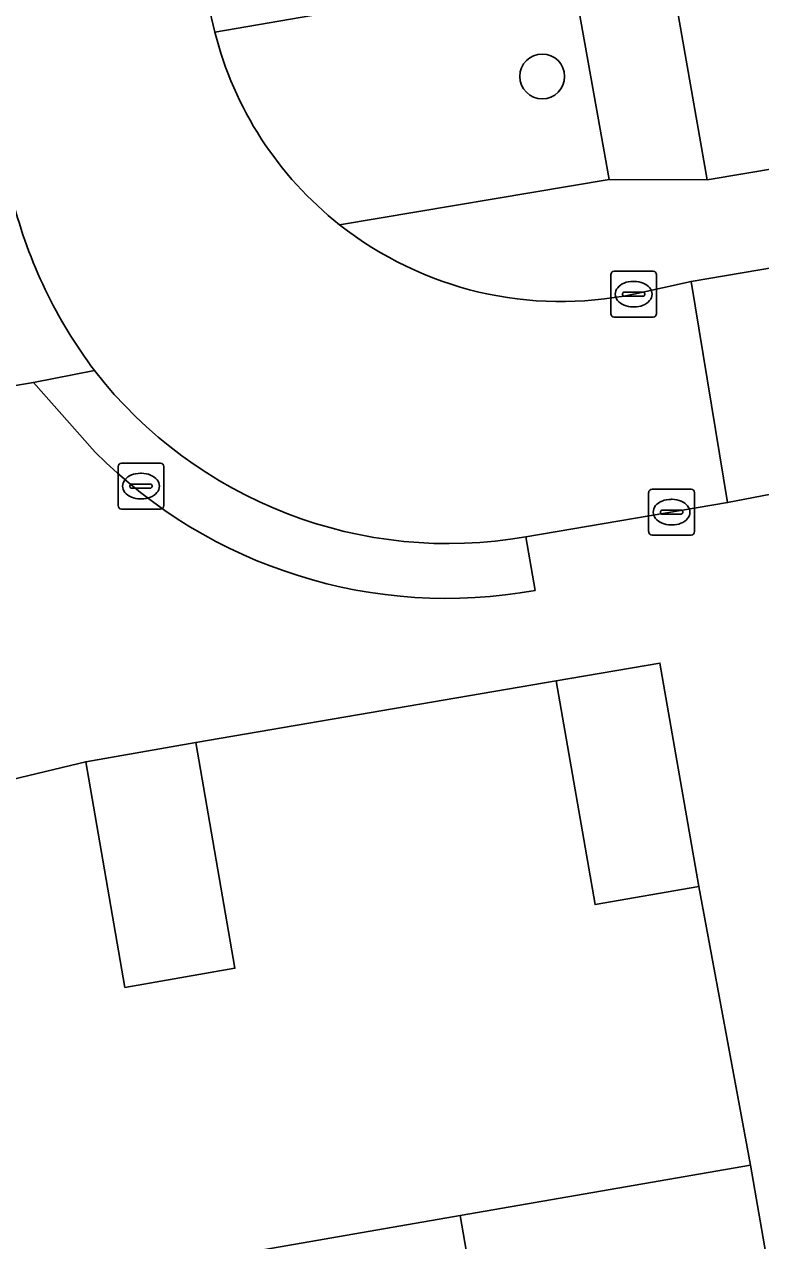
# Model space of a CAD drawing. Extents: x 162879 to 165540, y 384011 to 385181.
# Drawn here: x 164461.41 to 164477.48, y 384302.67 to 384329.23 of the extents above; entities that cross this region are included whole.
import ezdxf

# ---------------------------------------------------------------- set-up
doc = ezdxf.new("R2010")
doc.units = 0
for name, color, linetype in [('IMGEO_Boom', 7, 'Continuous'), ('IMGEO_Erf', 7, 'Continuous'), ('IMGEO_Groenvoorziening', 7, 'Continuous'), ('IMGEO_Kolk', 7, 'Continuous'), ('IMGEO_Pand', 7, 'Continuous'), ('IMGEO_Rijbaan_lokaal_open', 7, 'Continuous'), ('IMGEO_Rioolput', 7, 'Continuous'), ('IMGEO_Voetpad_open', 7, 'Continuous')]:
    doc.layers.add(name, color=color, linetype=linetype)

msp = doc.modelspace()

# ---------------------------------------------------------------- linework, layer by layer
at = {"layer": 'IMGEO_Boom'}
msp.add_circle((164472.71, 384328.088), 0.489, dxfattribs=at)
at = {"layer": 'IMGEO_Erf'}
msp.add_lwpolyline([(164475.796, 384351.194), (164474.731, 384357.109), (164473.592, 384363.437), (164472.483, 384369.596), (164471.283, 384376.26), (164467.577, 384375.61), (164476.312, 384325.832), (164480.244, 384326.494), (164479.122, 384332.723), (164478.007, 384338.918), (164476.91, 384345.012)], close=True, dxfattribs=at)
msp.add_lwpolyline([(164464.983, 384302.189), (164470.92, 384303.217), (164477.256, 384304.315), (164476.125, 384310.401), (164473.862, 384310.008), (164473.016, 384314.89), (164465.151, 384313.543), (164466.005, 384308.617), (164463.601, 384308.201), (164462.747, 384313.126), (164460.225, 384312.522), (164460.694, 384309.819), (164457.176, 384309.209), (164453.439, 384308.562), (164452.971, 384311.265), (164447.616, 384310.337), (164448.085, 384307.634), (164444.567, 384307.024), (164440.83, 384306.377), (164440.362, 384309.08), (164438.007, 384308.672), (164439.885, 384297.84)], dxfattribs=at)
at = {"layer": 'IMGEO_Groenvoorziening'}
for points in [[(164468.289, 384324.851), (164474.169, 384325.838), (164473.353, 384330.403), (164465.565, 384329.058)], [(164461.157, 384325.379), (164460.974, 384326.39), (164458.68, 384326.036), (164459.513, 384321.055), (164461.606, 384321.409), (164462.939, 384321.667)]]:
    msp.add_lwpolyline(points, dxfattribs=at)
for centre, radius, start, end in [((164473.109, 384330.957), 7.779, 194.1309, 231.7146), ((164471.365, 384327.996), 10.538, 194.3783, 216.9098)]:
    msp.add_arc(centre, radius, start, end, dxfattribs=at)
at = {"layer": 'IMGEO_Kolk'}
for p, q in [((164474.205, 384322.909), (164474.205, 384323.761)), ((164474.28, 384323.835), (164475.132, 384323.835)), ((164475.206, 384323.761), (164475.206, 384322.909)), ((164474.693, 384323.615), (164474.718, 384323.615)), ((164474.464, 384323.329), (164474.464, 384323.341)), ((164474.902, 384323.292), (164474.504, 384323.292)), ((164474.507, 384323.378), (164474.905, 384323.378)), ((164474.948, 384323.341), (164474.948, 384323.329)), ((164474.716, 384323.055), (164474.691, 384323.055)), ((164475.132, 384322.835), (164474.28, 384322.835)), ((164475.033, 384318.15), (164475.033, 384319.002)), ((164475.108, 384319.076), (164475.96, 384319.076)), ((164476.034, 384319.002), (164476.034, 384318.15)), ((164475.521, 384318.856), (164475.546, 384318.856)), ((164475.292, 384318.57), (164475.292, 384318.582)), ((164475.73, 384318.533), (164475.332, 384318.533)), ((164475.335, 384318.619), (164475.733, 384318.619)), ((164475.776, 384318.582), (164475.776, 384318.57)), ((164475.544, 384318.296), (164475.519, 384318.296)), ((164475.96, 384318.076), (164475.108, 384318.076))]:
    msp.add_line(p, q, dxfattribs=at)
for points in [[(164474.205, 384322.909), (164474.205, 384323.761)], [(164474.28, 384323.835), (164475.132, 384323.835)], [(164475.206, 384323.761), (164475.206, 384322.909)], [(164475.132, 384322.835), (164474.28, 384322.835)], [(164475.033, 384318.15), (164475.033, 384319.002)], [(164475.108, 384319.076), (164475.96, 384319.076)], [(164476.034, 384319.002), (164476.034, 384318.15)], [(164475.96, 384318.076), (164475.108, 384318.076)]]:
    msp.add_lwpolyline(points, dxfattribs=at)
for centre, radius, start, end in [((164474.282, 384323.759), 0.0765, 91.552, 178.448), ((164474.282, 384323.759), 0.0765, 91.552, 178.448), ((164475.13, 384323.759), 0.0765, 1.552, 88.448), ((164475.13, 384323.759), 0.0765, 1.552, 88.448), ((164474.504, 384323.338), 0.0403, 85.8775, 175.7526), ((164474.501, 384323.328), 0.0366, 178.938, 274.7102), ((164474.905, 384323.335), 0.043, 264.8664, 352.4533), ((164474.909, 384323.34), 0.0386, 1.7309, 96.639), ((164474.282, 384322.911), 0.0765, 181.552, 268.448), ((164474.282, 384322.911), 0.0765, 181.552, 268.448), ((164475.13, 384322.911), 0.0765, 271.552, 358.448), ((164475.13, 384322.911), 0.0765, 271.552, 358.448), ((164475.11, 384319), 0.0765, 91.552, 178.448), ((164475.11, 384319), 0.0765, 91.552, 178.448), ((164475.958, 384319), 0.0765, 1.552, 88.448), ((164475.958, 384319), 0.0765, 1.552, 88.448), ((164475.332, 384318.579), 0.0403, 85.8775, 175.7526), ((164475.329, 384318.569), 0.0366, 178.938, 274.7102), ((164475.733, 384318.576), 0.043, 264.8664, 352.4533), ((164475.737, 384318.581), 0.0386, 1.7309, 96.639), ((164475.11, 384318.152), 0.0765, 181.552, 268.448), ((164475.11, 384318.152), 0.0765, 181.552, 268.448), ((164475.958, 384318.152), 0.0765, 271.552, 358.448), ((164475.958, 384318.152), 0.0765, 271.552, 358.448)]:
    msp.add_arc(centre, radius, start, end, dxfattribs=at)
for centre, major_axis, ratio, start_param, end_param in [((164474.692, 384323.335), (-0.387, 0.002), 0.722429, 4.712389, 7.853982), ((164474.717, 384323.335), (-0.39, 0.002), 0.717154, 1.570796, 4.712389), ((164475.52, 384318.576), (-0.387, 0.002), 0.722429, 4.712389, 7.853982), ((164475.545, 384318.576), (-0.39, 0.002), 0.717154, 1.570796, 4.712389)]:
    msp.add_ellipse(centre, major_axis=major_axis, ratio=ratio, start_param=start_param, end_param=end_param, dxfattribs=at)
at = {"layer": 'IMGEO_Pand'}
for points in [[(164473.862, 384310.008), (164476.125, 384310.401), (164475.279, 384315.282), (164473.016, 384314.89)], [(164462.747, 384313.126), (164463.601, 384308.201), (164466.005, 384308.617), (164465.151, 384313.543)], [(164472.531, 384293.881), (164474.877, 384294.288), (164474.747, 384295.033), (164478.744, 384295.726), (164477.256, 384304.315), (164470.92, 384303.217)], [(164464.983, 384302.189), (164466.471, 384293.599), (164470.094, 384294.227), (164470.222, 384293.481), (164472.531, 384293.881), (164470.92, 384303.217)]]:
    msp.add_lwpolyline(points, close=True, dxfattribs=at)
at = {"layer": 'IMGEO_Rijbaan_lokaal_open'}
for points in [[(164465.565, 384329.058), (164465.39, 384329.799), (164457.823, 384373.323), (164457.598, 384374.531), (164452.742, 384373.666), (164453.129, 384371.351), (164460.95, 384326.53), (164460.974, 384326.39), (164461.157, 384325.379)], [(164492.615, 384326.444), (164475.958, 384323.612), (164476.757, 384318.783), (164477.699, 384318.965)], [(164472.35, 384318.036), (164476.757, 384318.783), (164475.958, 384323.612), (164474.706, 384323.335)]]:
    msp.add_lwpolyline(points, dxfattribs=at)
for centre, radius, start, end in [((164473.109, 384330.957), 7.779, 194.1309, 231.7146), ((164471.365, 384327.996), 10.538, 194.3783, 216.9098), ((164473.121, 384330.966), 7.793, 231.6819, 281.7335), ((164470.661, 384327.671), 9.782, 217.8639, 279.9404)]:
    msp.add_arc(centre, radius, start, end, dxfattribs=at)
at = {"layer": 'IMGEO_Rioolput'}
for p, q in [((164463.453, 384318.718), (164463.453, 384319.57)), ((164463.528, 384319.644), (164464.38, 384319.644)), ((164464.454, 384319.57), (164464.454, 384318.718)), ((164463.755, 384319.187), (164464.153, 384319.187)), ((164463.941, 384319.424), (164463.966, 384319.424)), ((164463.712, 384319.138), (164463.712, 384319.15)), ((164464.15, 384319.101), (164463.752, 384319.101)), ((164464.196, 384319.15), (164464.196, 384319.138)), ((164463.964, 384318.864), (164463.939, 384318.864)), ((164464.38, 384318.644), (164463.528, 384318.644))]:
    msp.add_line(p, q, dxfattribs=at)
for points in [[(164463.453, 384318.718), (164463.453, 384319.57)], [(164463.528, 384319.644), (164464.38, 384319.644)], [(164464.454, 384319.57), (164464.454, 384318.718)], [(164464.38, 384318.644), (164463.528, 384318.644)]]:
    msp.add_lwpolyline(points, dxfattribs=at)
for centre, radius, start, end in [((164463.53, 384319.568), 0.0765, 91.552, 178.448), ((164463.53, 384319.568), 0.0765, 91.552, 178.448), ((164464.378, 384319.568), 0.0765, 1.552, 88.448), ((164464.378, 384319.568), 0.0765, 1.552, 88.448), ((164463.752, 384319.147), 0.0403, 85.8775, 175.7526), ((164464.157, 384319.149), 0.0386, 1.7309, 96.639), ((164463.749, 384319.137), 0.0366, 178.938, 274.7102), ((164464.153, 384319.144), 0.043, 264.8664, 352.4533), ((164463.53, 384318.72), 0.0765, 181.552, 268.448), ((164463.53, 384318.72), 0.0765, 181.552, 268.448), ((164464.378, 384318.72), 0.0765, 271.552, 358.448), ((164464.378, 384318.72), 0.0765, 271.552, 358.448)]:
    msp.add_arc(centre, radius, start, end, dxfattribs=at)
for centre, major_axis, ratio, start_param, end_param in [((164463.94, 384319.144), (-0.387, 0.002), 0.722429, 4.712389, 7.853982), ((164463.965, 384319.144), (-0.39, 0.002), 0.717154, 1.570796, 4.712389)]:
    msp.add_ellipse(centre, major_axis=major_axis, ratio=ratio, start_param=start_param, end_param=end_param, dxfattribs=at)
at = {"layer": 'IMGEO_Voetpad_open'}
for points in [[(164442.872, 384423.116), (164440.828, 384420.109), (164441.679, 384415.35), (164441.4, 384415.286), (164442.011, 384411.717), (164445.356, 384393.183), (164458.328, 384318.011), (164459.138, 384313.747), (164459.398, 384312.379), (164460.225, 384312.522), (164462.747, 384313.126), (164465.151, 384313.543), (164473.016, 384314.89), (164475.279, 384315.282), (164476.125, 384310.401), (164477.256, 384304.315), (164478.744, 384295.726), (164479.266, 384292.707), (164482.027, 384292.962), (164478.762, 384311.538), (164478.795, 384311.933), (164478.576, 384312.045), (164477.867, 384315.892), (164482.648, 384316.756)], [(164465.39, 384329.799), (164465.565, 384329.058), (164473.353, 384330.403), (164474.169, 384325.838), (164476.312, 384325.832), (164467.577, 384375.61), (164467.308, 384377.141), (164465.461, 384376.82), (164459.531, 384375.791), (164458.999, 384378.856), (164457.176, 384389.3), (164455.667, 384397.995), (164455.354, 384399.51), (164453.93, 384407.553), (164453.93, 384407.579)], [(164522.883, 384335.142), (164517.857, 384334.246), (164514.881, 384333.731), (164511.905, 384333.216), (164508.928, 384332.701), (164505.952, 384332.186), (164502.976, 384331.671), (164500, 384331.156), (164500.182, 384330.083), (164500, 384330.051), (164498.624, 384329.803), (164488.666, 384328.01), (164480.244, 384326.494), (164476.312, 384325.832), (164474.169, 384325.838), (164468.289, 384324.851)], [(164474.706, 384323.335), (164475.958, 384323.612), (164492.615, 384326.444), (164499.522, 384327.653), (164499.32, 384328.828), (164516.647, 384331.834), (164518.127, 384332.163), (164518.369, 384330.977)], [(164462.955, 384319.886), (164461.606, 384321.409), (164459.513, 384321.055), (164458.68, 384326.036), (164460.974, 384326.39), (164460.95, 384326.53)], [(164462.939, 384321.667), (164461.606, 384321.409), (164462.955, 384319.886)], [(164477.699, 384318.965), (164476.757, 384318.783), (164472.35, 384318.036), (164472.559, 384316.868)], [(164472.559, 384316.868), (164472.35, 384318.036)]]:
    msp.add_lwpolyline(points, dxfattribs=at)
for centre, radius, start, end in [((164473.121, 384330.966), 7.793, 231.6819, 281.7335), ((164470.661, 384327.671), 9.782, 217.8639, 279.9404), ((164470.623, 384327.497), 10.804, 224.786, 280.324), ((164470.623, 384327.497), 10.804, 224.786, 280.324)]:
    msp.add_arc(centre, radius, start, end, dxfattribs=at)

doc.saveas('drawing.dxf')
